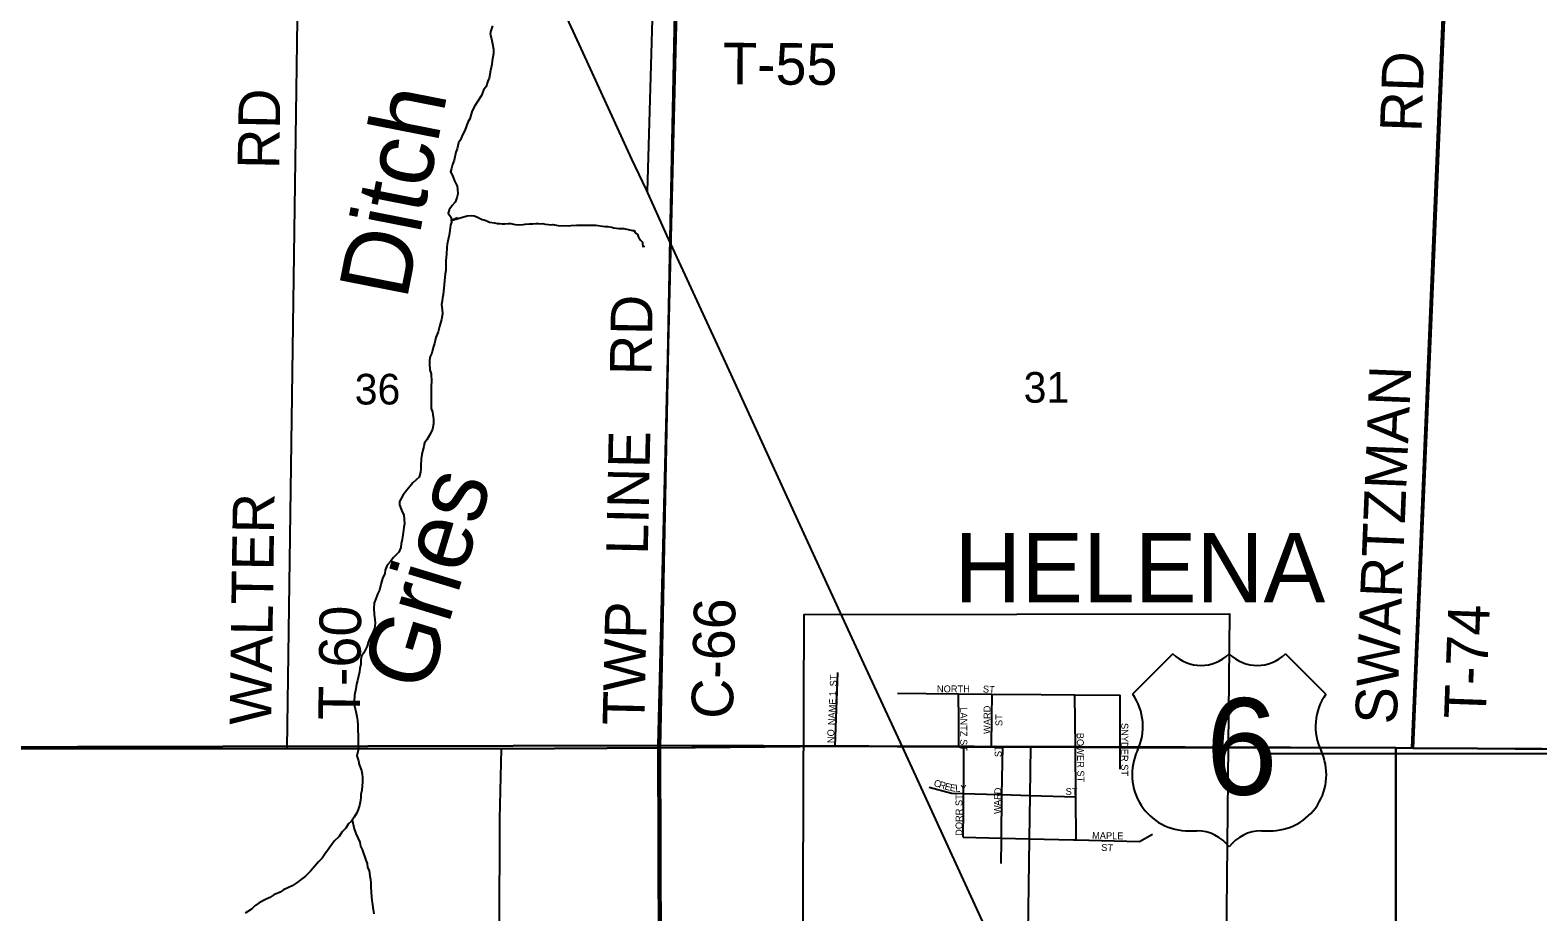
# Model space of a CAD drawing. Extents: x 1588073 to 2013523, y 1090242 to 1357120.
# Drawn here: x 1743750 to 1754621, y 1216995 to 1223354 of the extents above; entities that cross this region are included whole.
import ezdxf

# ---------------------------------------------------------------- set-up
doc = ezdxf.new("R2010")
doc.units = 0
for name, color, linetype in [('GM_X_City_Street', 7, 'Continuous'), ('GM_X_City_Street_Text', 7, 'Continuous'), ('GM_X_Corporation', 7, 'Continuous'), ('GM_X_Corporation_Text', 7, 'Continuous'), ('GM_X_County_Road', 7, 'Continuous'), ('GM_X_County_Road_Text', 7, 'Continuous'), ('GM_X_Minor_River', 7, 'Continuous'), ('GM_X_Minor_River_Text', 7, 'Continuous'), ('GM_X_Rail_Line', 7, 'Continuous'), ('GM_X_Section', 7, 'Continuous'), ('GM_X_Section_Text', 7, 'Continuous'), ('GM_X_Township', 7, 'Continuous'), ('GM_X_Township_Road', 7, 'Continuous'), ('GM_X_Township_Road_Text', 7, 'Continuous'), ('GM_X_US_Location', 7, 'Continuous'), ('GM_X_US_Route', 7, 'Continuous'), ('GM_X_US_Shield', 7, 'Continuous')]:
    doc.layers.add(name, color=color, linetype=linetype)

msp = doc.modelspace()

# ---------------------------------------------------------------- linework, layer by layer
at = {"layer": 'GM_X_City_Street'}
for points in [[(1749555, 1218191), (1749573, 1218722)], [(1750003, 1218571), (1750211, 1218569), (1750211, 1218569)], [(1750211, 1218569), (1750444, 1218567), (1750685, 1218565), (1751040, 1218562), (1751040, 1218562)], [(1750446, 1218377), (1750444, 1218567)], [(1750684, 1218402), (1750685, 1218565)], [(1751040, 1218562), (1751283, 1218560), (1751609, 1218557)], [(1751293, 1217514), (1751290, 1217825), (1751286, 1218183), (1751283, 1218560)], [(1751609, 1218237), (1751609, 1218557)], [(1750447, 1218186), (1750446, 1218377), (1750446, 1218377)], [(1750682, 1218185), (1750684, 1218402), (1750684, 1218402)], [(1751609, 1218023), (1751609, 1218181), (1751609, 1218237), (1751609, 1218237)], [(1750482, 1218056), (1750483, 1218186)], [(1750753, 1217513), (1750753, 1217527), (1750757, 1217841), (1750762, 1218185)], [(1750941, 1216510), (1750956, 1217522), (1750961, 1217835), (1750966, 1218184)], [(1750481, 1217958), (1750482, 1218056), (1750482, 1218056)], [(1750232, 1217895), (1750392, 1217851), (1750394, 1217851)], [(1750479, 1217729), (1750479, 1217729), (1750480, 1217849), (1750481, 1217958), (1750481, 1217958)], [(1750394, 1217851), (1750480, 1217849), (1750727, 1217842), (1750730, 1217842)], [(1750730, 1217842), (1750757, 1217841), (1750961, 1217835), (1751290, 1217825)], [(1750477, 1217534), (1750479, 1217729)], [(1750477, 1217534), (1750753, 1217527), (1750956, 1217522), (1751272, 1217514), (1751273, 1217514)], [(1750750, 1217345), (1750753, 1217513), (1750753, 1217513)], [(1751273, 1217514), (1751293, 1217514), (1751748, 1217502), (1751843, 1217556)]]:
    msp.add_lwpolyline(points, dxfattribs=at)
at = {"layer": 'GM_X_Corporation'}
msp.add_lwpolyline([(1749321, 1216511), (1749330, 1219139), (1752398, 1219144), (1752371, 1216528), (1750943, 1216512)], close=True, dxfattribs=at)
at = {"layer": 'GM_X_County_Road'}
for points in [[(1748365, 1221850), (1748397, 1223476), (1748483, 1226136)], [(1748292, 1218179), (1748365, 1221850)], [(1747024, 1213004), (1747054, 1214123), (1747131, 1216034), (1747136, 1217667), (1747148, 1218171)]]:
    msp.add_lwpolyline(points, dxfattribs=at)
at = {"layer": 'GM_X_Minor_River'}
for p, q in [((1748200, 1222191), (1748255, 1224031)), ((1760912, 1218138), (1752663, 1218135))]:
    msp.add_line(p, q, dxfattribs=at)
for points in [[(1747066, 1223324), (1747076, 1223292), (1747082, 1223268), (1747090, 1223216), (1747090, 1223186), (1747080, 1223132), (1747078, 1223107), (1747068, 1223063), (1747059, 1223007), (1747049, 1222985), (1747037, 1222947), (1747019, 1222921), (1747005, 1222883), (1746973, 1222834), (1746951, 1222800), (1746935, 1222764), (1746919, 1222714), (1746905, 1222690), (1746885, 1222630), (1746867, 1222598), (1746853, 1222563), (1746839, 1222541), (1746828, 1222497), (1746818, 1222473), (1746806, 1222417), (1746794, 1222385), (1746788, 1222355), (1746780, 1222331), (1746794, 1222305), (1746810, 1222268), (1746828, 1222228), (1746832, 1222206), (1746834, 1222172), (1746827, 1222144), (1746815, 1222112), (1746793, 1222088), (1746771, 1222058), (1746763, 1222034), (1746785, 1222002), (1746787, 1221970), (1746781, 1221948), (1746775, 1221909), (1746771, 1221875), (1746763, 1221845), (1746757, 1221811), (1746753, 1221785), (1746752, 1221737), (1746748, 1221693), (1746746, 1221667), (1746746, 1221621), (1746742, 1221597), (1746738, 1221546), (1746732, 1221494), (1746730, 1221472), (1746728, 1221444), (1746724, 1221422), (1746720, 1221398), (1746716, 1221376), (1746721, 1221340), (1746723, 1221308), (1746715, 1221268), (1746701, 1221217), (1746691, 1221177), (1746675, 1221137), (1746665, 1221093), (1746655, 1221065), (1746647, 1221023), (1746635, 1220999), (1746629, 1220973), (1746628, 1220949), (1746632, 1220904), (1746640, 1220874), (1746644, 1220818), (1746642, 1220790), (1746642, 1220768), (1746640, 1220712), (1746640, 1220646), (1746642, 1220624), (1746651, 1220598), (1746659, 1220548), (1746659, 1220515), (1746651, 1220475), (1746635, 1220441), (1746611, 1220399), (1746593, 1220377), (1746589, 1220351), (1746581, 1220325), (1746575, 1220293), (1746569, 1220261), (1746567, 1220216), (1746567, 1220190), (1746564, 1220166), (1746554, 1220130), (1746532, 1220110), (1746508, 1220088), (1746490, 1220066), (1746466, 1220036), (1746440, 1220002), (1746426, 1219977), (1746412, 1219955), (1746412, 1219931)], [(1747084, 1223384), (1747072, 1223348), (1747066, 1223324)], [(1746831, 1221999), (1746786, 1221982), (1746901, 1222014), (1746933, 1222017), (1746951, 1222014), (1746971, 1222008), (1746989, 1221997), (1747009, 1221989), (1747023, 1221985), (1747047, 1221976), (1747062, 1221970), (1747098, 1221963), (1747118, 1221960), (1747136, 1221960), (1747152, 1221957), (1747172, 1221957), (1747196, 1221958), (1747216, 1221958), (1747234, 1221955), (1747248, 1221953), (1747280, 1221950), (1747306, 1221953), (1747320, 1221955), (1747347, 1221956), (1747375, 1221957), (1747395, 1221959), (1747415, 1221958), (1747429, 1221956), (1747445, 1221958), (1747463, 1221955), (1747487, 1221951), (1747505, 1221950), (1747519, 1221952), (1747543, 1221947), (1747557, 1221945), (1747631, 1221943), (1747649, 1221944), (1747689, 1221947), (1747757, 1221946), (1747785, 1221947), (1747829, 1221946), (1747893, 1221938), (1747915, 1221938), (1747943, 1221933), (1747957, 1221928), (1747977, 1221926), (1747995, 1221924), (1748015, 1221923), (1748031, 1221923), (1748061, 1221916), (1748092, 1221909), (1748106, 1221909), (1748112, 1221892), (1748128, 1221880), (1748135, 1221860), (1748151, 1221839), (1748164, 1221825), (1748164, 1221809), (1748168, 1221793), (1748182, 1221796)], [(1746412, 1219931), (1746432, 1219881), (1746444, 1219859), (1746448, 1219793), (1746444, 1219769), (1746441, 1219747), (1746433, 1219681), (1746425, 1219649), (1746423, 1219622), (1746407, 1219588), (1746367, 1219548), (1746347, 1219522), (1746325, 1219496), (1746309, 1219460), (1746307, 1219434), (1746291, 1219398), (1746281, 1219365), (1746269, 1219315), (1746253, 1219287), (1746242, 1219253), (1746230, 1219223), (1746228, 1219185), (1746230, 1219139), (1746236, 1219103), (1746238, 1219077), (1746232, 1219038), (1746214, 1218996), (1746200, 1218970), (1746186, 1218938), (1746180, 1218912), (1746156, 1218864), (1746139, 1218840), (1746133, 1218812), (1746133, 1218781), (1746127, 1218751), (1746125, 1218727), (1746111, 1218663), (1746103, 1218637), (1746099, 1218603), (1746089, 1218557), (1746085, 1218511), (1746085, 1218487), (1746098, 1218440), (1746106, 1218404), (1746110, 1218374), (1746112, 1218340), (1746112, 1218304), (1746114, 1218272), (1746114, 1218240), (1746114, 1218200), (1746116, 1218170)], [(1746116, 1218170), (1746106, 1218120), (1746117, 1218084), (1746123, 1218058), (1746139, 1218015), (1746143, 1217989), (1746145, 1217965), (1746145, 1217933), (1746141, 1217873), (1746135, 1217841), (1746133, 1217817), (1746129, 1217787), (1746125, 1217763), (1746114, 1217733), (1746104, 1217709), (1746086, 1217678), (1746066, 1217648), (1746042, 1217628), (1746026, 1217598), (1745996, 1217570), (1745978, 1217538), (1745942, 1217504), (1745926, 1217480), (1745874, 1217411), (1745856, 1217383), (1745828, 1217357), (1745800, 1217323), (1745770, 1217289), (1745734, 1217252), (1745706, 1217232), (1745676, 1217208), (1745638, 1217182), (1745576, 1217154), (1745552, 1217138), (1745506, 1217117), (1745478, 1217099), (1745442, 1217083), (1745402, 1217059), (1745370, 1217039), (1745346, 1217015), (1745300, 1216985)], [(1746072, 1217659), (1746086, 1217594), (1746098, 1217560), (1746112, 1217528), (1746126, 1217498), (1746132, 1217470), (1746144, 1217444), (1746169, 1217368), (1746179, 1217344), (1746183, 1217316), (1746193, 1217294), (1746199, 1217252), (1746203, 1217228), (1746205, 1217204), (1746207, 1217179), (1746209, 1217133), (1746213, 1217077), (1746218, 1217049), (1746220, 1217027), (1746228, 1216981)]]:
    msp.add_lwpolyline(points, dxfattribs=at)
at = {"layer": 'GM_X_Rail_Line'}
msp.add_lwpolyline([(1750616, 1216928), (1750356, 1217494), (1750135, 1217976), (1750039, 1218186), (1749762, 1218785), (1749454, 1219454), (1749261, 1219873), (1748778, 1220928), (1748341, 1221875), (1748193, 1222201), (1748088, 1222424), (1747736, 1223191), (1747503, 1223698), (1747019, 1224747), (1746122, 1226695), (1745815, 1227364), (1745212, 1228673), (1744886, 1229382), (1744541, 1230132), (1744352, 1230544), (1743825, 1231687)], dxfattribs=at)
at = {"layer": 'GM_X_Section'}
for points in [[(1742992, 1223448), (1748410, 1223490), (1748278, 1218194), (1743043, 1218183), (1742953, 1218184)], [(1748410, 1223490), (1753948, 1223482), (1753721, 1218175), (1753597, 1218177), (1748278, 1218194)], [(1753948, 1223482), (1759261, 1223437), (1759031, 1218148), (1758837, 1218150), (1753721, 1218175)], [(1743043, 1218183), (1748278, 1218194), (1748294, 1213021), (1743111, 1213218)], [(1748278, 1218194), (1753597, 1218177), (1753594, 1212752), (1748302, 1212775), (1748294, 1213021)], [(1753721, 1218175), (1758837, 1218150), (1758691, 1212606), (1753594, 1212752), (1753597, 1218177)]]:
    msp.add_lwpolyline(points, close=True, dxfattribs=at)
at = {"layer": 'GM_X_Township'}
for points in [[(1749133, 1248594), (1749049, 1246137), (1748938, 1241985), (1748937, 1241960), (1748821, 1239340), (1748778, 1236672), (1748717, 1234001), (1748559, 1228744), (1748483, 1226136), (1748397, 1223476), (1748292, 1218179), (1749555, 1218191), (1750447, 1218186), (1750483, 1218186), (1750682, 1218185), (1750762, 1218185), (1750966, 1218184), (1751286, 1218183), (1751609, 1218181), (1753711, 1218179), (1756196, 1218155)], [(1727658, 1242156), (1732981, 1242108), (1735624, 1242060), (1738297, 1242012), (1743550, 1241949), (1746231, 1241967), (1748938, 1241985), (1748937, 1241960), (1748821, 1239340), (1748778, 1236672), (1748717, 1234001), (1748559, 1228744), (1748483, 1226136), (1748397, 1223476), (1748292, 1218179), (1747148, 1218171), (1745603, 1218172), (1742970, 1218171), (1740316, 1218175), (1737690, 1218251), (1737614, 1218254), (1732329, 1218355), (1727153, 1218382)], [(1716424, 1215762), (1716495, 1218461), (1727153, 1218382), (1732329, 1218355), (1737614, 1218254), (1737690, 1218251), (1740316, 1218175), (1742970, 1218171), (1745603, 1218172), (1747148, 1218171), (1748292, 1218179), (1748310, 1212997)], [(1755657, 1186096), (1753019, 1186176), (1752834, 1186185), (1747540, 1186457), (1747861, 1191787), (1748047, 1195257), (1748071, 1195710), (1748226, 1199734), (1748289, 1202425), (1748351, 1207513), (1748310, 1212997), (1748292, 1218179), (1749555, 1218191), (1750447, 1218186), (1750483, 1218186), (1750682, 1218185), (1750762, 1218185), (1750966, 1218184), (1751286, 1218183), (1751609, 1218181), (1753711, 1218179), (1756196, 1218155)]]:
    msp.add_lwpolyline(points, dxfattribs=at)
at = {"layer": 'GM_X_Township_Road'}
for points in [[(1753711, 1218179), (1753933, 1223441), (1754049, 1226100), (1754159, 1228756)], [(1745603, 1218172), (1745677, 1223431)]]:
    msp.add_lwpolyline(points, dxfattribs=at)
at = {"layer": 'GM_X_US_Route'}
for points in [[(1742970, 1218171), (1745603, 1218172), (1747148, 1218171)], [(1747148, 1218171), (1748292, 1218179), (1749438, 1218190)], [(1749438, 1218190), (1749555, 1218191), (1750063, 1218188)], [(1750063, 1218188), (1750447, 1218186), (1750483, 1218186), (1750682, 1218185), (1750762, 1218185), (1750966, 1218184), (1751286, 1218183), (1751609, 1218181), (1752252, 1218180)], [(1752252, 1218180), (1753711, 1218179), (1756196, 1218155)]]:
    msp.add_lwpolyline(points, dxfattribs=at)
at = {"layer": 'GM_X_US_Shield'}
for p, q in [((1751989, 1218855), (1751699, 1218565)), ((1753091, 1218565), (1752801, 1218855)), ((1752105, 1217579), (1752163, 1217579)), ((1752627, 1217579), (1752685, 1217579))]:
    msp.add_line(p, q, dxfattribs=at)
for centre, radius, start, end in [((1752192, 1219062), 290, 225.573, 314.427), ((1752598, 1219062), 290, 225.573, 314.427), ((1751367, 1218332), 406, 334.5471, 35.0009), ((1753424, 1218332), 406, 144.9991, 205.4529), ((1752101, 1217985), 406, 154.8319, 270.6383), ((1752690, 1217985), 406, 269.3617, 25.1681), ((1752163, 1217289), 290, 36.8699, 90), ((1752627, 1217289), 290, 90, 143.1301)]:
    msp.add_arc(centre, radius, start, end, dxfattribs=at)

# ---------------------------------------------------------------- texts
at = {"layer": 'GM_X_City_Street_Text'}
for s, rotation, p in [('ST', 90, (1749566, 1218621)), ('1', 90, (1749561, 1218551)), ('NORTH', 0, (1750288, 1218578)), ('ST', 356.1806, (1750618, 1218578)), ('NAME', 87.2087, (1749552, 1218340)), ('LANTZ ST', 270, (1750456, 1218471)), ('WARD', 90, (1750674, 1218278)), ('ST', 90, (1750760, 1218335)), ('SNYDER ST', 270, (1751617, 1218357)), ('NO', 90, (1749548, 1218212)), ('BOWER ST', 270.8193, (1751296, 1218286)), ('ST', 90, (1750754, 1218111)), ('C', 342.0728, (1750261, 1217904)), ('R', 342.0728, (1750298, 1217892)), ('E', 345.0606, (1750339, 1217879)), ('E', 351.0364, (1750378, 1217868)), ('L', 357.0121, (1750419, 1217862)), ('Y', 0, (1750457, 1217860)), ('D', 85.7563, (1750750, 1217841)), ('ST', 0, (1751216, 1217838)), ('DORR ST', 90, (1750472, 1217543)), ('R', 89.1985, (1750749, 1217802)), ('A', 89.9533, (1750749, 1217759)), ('W', 89.9496, (1750749, 1217701)), ('MAPLE', 358.7818, (1751406, 1217522)), ('ST', 356.4254, (1751471, 1217436))]:
    msp.add_text(s, height=50, rotation=rotation, dxfattribs=at).set_placement(p)
at = {"layer": 'GM_X_Corporation_Text'}
msp.add_text('HELENA', height=500, rotation=0, dxfattribs=at).set_placement((1750413, 1219227))
at = {"layer": 'GM_X_County_Road_Text'}
for s, rotation, p in [('RD', 89.0109, (1748229, 1220863)), ('LINE', 88.7935, (1748203, 1219569)), ('TWP', 88.6988, (1748177, 1218338)), ('C-66', 88.6287, (1748816, 1218384))]:
    msp.add_text(s, height=300, rotation=rotation, dxfattribs=at).set_placement(p)
at = {"layer": 'GM_X_Minor_River_Text'}
for s, rotation, p in [('Ditch', 78.8615, (1746464, 1221399)), ('Gries', 73.0804, (1746614, 1218565))]:
    msp.add_text(s, height=500.3, rotation=rotation, dxfattribs=at).set_placement(p)
at = {"layer": 'GM_X_Section_Text'}
for s, p in [('36', (1746090, 1220654)), ('31', (1750913, 1220667))]:
    msp.add_text(s, height=221, rotation=0, dxfattribs=at).set_placement(p)
at = {"layer": 'GM_X_Township_Road_Text'}
for s, rotation, p in [('T-55', 359.6465, (1748745, 1222963)), ('RD', 88.0243, (1753782, 1222616)), ('RD', 89.0128, (1745545, 1222350)), ('SWARTZMAN', 87.6497, (1753602, 1218344)), ('WALTER', 89.1749, (1745488, 1218341)), ('T-74', 87.8655, (1754244, 1218382)), ('T-60', 89.2931, (1746127, 1218377))]:
    msp.add_text(s, height=300, rotation=rotation, dxfattribs=at).set_placement(p)
at = {"layer": 'GM_X_US_Location'}
for s in ['0', '/']:
    msp.add_text(s, height=1, dxfattribs=at).set_placement((1752395, 1218183))
msp.add_text('6', height=1, rotation=0, dxfattribs=at).set_placement((1752294, 1217976))
at = {"layer": 'GM_X_US_Shield'}
msp.add_text('6', height=696, dxfattribs=at).set_placement((1752227, 1217840))

doc.saveas('drawing.dxf')
